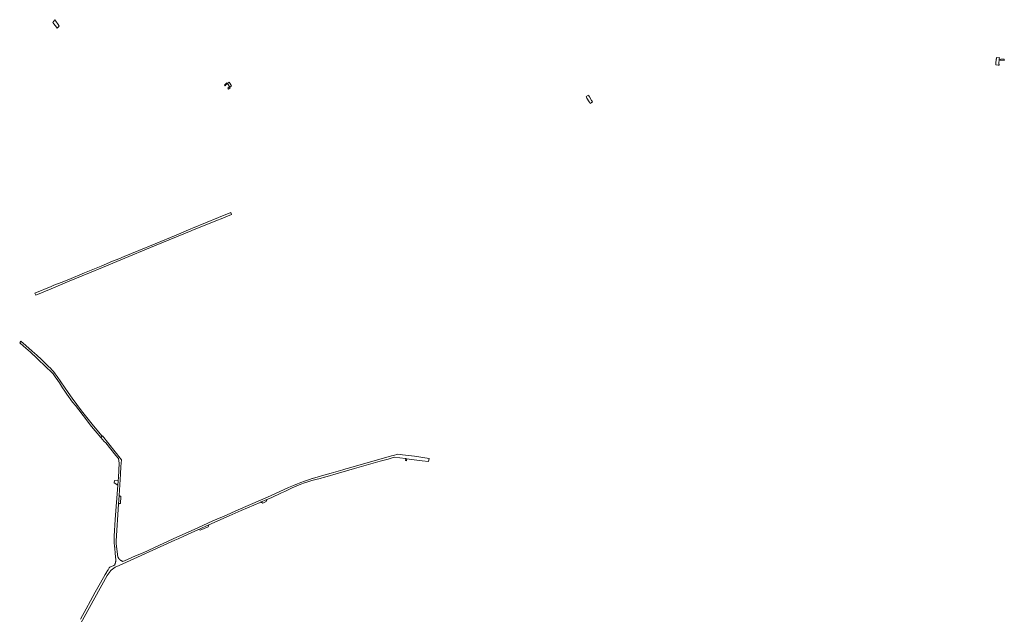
# Model space of a CAD drawing. Extents: x 146402 to 164798, y 455483 to 464134.
# Tile 528 of 575: x 158452 to 159945, y 463023 to 463925. Entities that reach past the tile are written whole.
import ezdxf

# ---------------------------------------------------------------- set-up
doc = ezdxf.new("R2010")
doc.units = 0
doc.header["$LTSCALE"] = 0.2
for name, color, linetype, lineweight in [('B-XX-VH-VERHARDING_ASFALT-GV', 252, 'CONTINUOUS', 18), ('B-XX-VH-VERHARDING_BETON-GV', 252, 'CONTINUOUS', 18), ('B-XX-VH-VERHARDING_BETONSTRAATSTEEN-GV', 252, 'CONTINUOUS', 18), ('B-XX-VH-VERHARDING_FUNDERING_ZAND-GV', 252, 'CONTINUOUS', 18), ('B-XX-VH-VERHARDING_GESLOTEN-GV', 252, 'CONTINUOUS', 18)]:
    doc.layers.add(name, color=color, linetype=linetype, lineweight=lineweight)

msp = doc.modelspace()

# ---------------------------------------------------------------- linework, layer by layer
at = {"layer": 'B-XX-VH-VERHARDING_ASFALT-GV'}
for points in [[(158512.137, 463914.674), (158510.387, 463917.23), (158507.025, 463922.14), (158505.348, 463924.59), (158502.584, 463920.303), (158504.246, 463918.069), (158507.971, 463913.065), (158509.048, 463911.617)], [(159935.468, 463855.903), (159936.062, 463855.841), (159936.625, 463855.782), (159936.749, 463856.967), (159936.419, 463857.322), (159936.487, 463858.055), (159937.044, 463864.041), (159936.895, 463864.577), (159936.981, 463865.48), (159937.61, 463866.711), (159937.667, 463866.79), (159932.795, 463867.301), (159932.597, 463865.287), (159932.534, 463864.651), (159931.888, 463858.091), (159931.839, 463857.6), (159931.711, 463856.298)], [(159319.205, 463802.218), (159315.754, 463807.87), (159315.048, 463809.026), (159315.046, 463809.025), (159314.291, 463810.267), (159314.181, 463810.2), (159310.952, 463808.228), (159310.65, 463808.043), (159311.327, 463806.934), (159312.13, 463805.619), (159315.532, 463800.047), (159315.958, 463799.349), (159316.902, 463797.804), (159317.287, 463798.039), (159320.078, 463799.743), (159320.543, 463800.027), (159319.535, 463801.687)]]:
    msp.add_lwpolyline(points, close=True, dxfattribs=at)
at = {"layer": 'B-XX-VH-VERHARDING_BETON-GV'}
for points in [[(158762.755, 463825.404), (158763.518, 463824.418), (158765.155, 463826.329), (158767.04, 463827.577), (158766.905, 463827.784), (158766.276, 463828.744), (158765.032, 463827.927)], [(158770.616, 463822.38), (158770.398, 463822.704), (158767.706, 463820.789), (158768.56, 463819.474), (158771.281, 463821.388)]]:
    msp.add_lwpolyline(points, close=True, dxfattribs=at)
at = {"layer": 'B-XX-VH-VERHARDING_BETONSTRAATSTEEN-GV'}
for points in [[(158773.479, 463629.518), (158772.125, 463632.589), (158753.386, 463624.701), (158714.393, 463608.559), (158711.858, 463607.495), (158689.536, 463598.131), (158657.752, 463584.893), (158633.018, 463574.728), (158610.481, 463565.658), (158602.576, 463562.37), (158593.088, 463558.423), (158575.731, 463551.08), (158550.455, 463540.935), (158526.671, 463531.016), (158520.011, 463528.283), (158516.472, 463526.83), (158503.903, 463521.99), (158500, 463520.358), (158475.179, 463509.975), (158476.795, 463507.085), (158500, 463516.901), (158524.54, 463527.065), (158558.043, 463540.818), (158577.647, 463548.908), (158605.585, 463560.733), (158656.424, 463581.637), (158712.08, 463604.522), (158713.31, 463605.019), (158752.253, 463620.753), (158757.652, 463622.846)], [(158461.591, 463430.577), (158454.075, 463437.142), (158452.279, 463434.719), (158458.185, 463429.857), (158468.6, 463420.499), (158479.005, 463411.253), (158492.486, 463398.104), (158500, 463390.683), (158500.312, 463390.375), (158502.766, 463387.816), (158506.076, 463383.503), (158510.132, 463377.728), (158512.58, 463374.108), (158517.216, 463366.705), (158520.515, 463361.744), (158523.757, 463356.894), (158532.543, 463345.032), (158536.766, 463339.874), (158541.667, 463333.144), (158548.431, 463324.452), (158561.148, 463308.109), (158575.156, 463291.535), (158577.258, 463293.192), (158564.084, 463308.856), (158546.212, 463331.722), (158531.835, 463351.189), (158525.761, 463359.783), (158514.574, 463375.923), (158509.279, 463383.822), (158506.137, 463388.044), (158503.433, 463391.251), (158500, 463394.932), (158499.735, 463395.216), (158494.956, 463400.052), (158489.835, 463404.974), (158485.157, 463409.444), (158478.109, 463415.971), (158471.123, 463422.263)], [(159038.96, 463258.97), (159037.304, 463259.188), (159036.917, 463256.307), (159038.547, 463256.09)], [(158601.506, 463225.425), (158595.98, 463226.273), (158595.624, 463222.478), (158601.093, 463218.88)], [(158605.648, 463202.055), (158602.967, 463203.671), (158602.087, 463190.374), (158602.109, 463190.394), (158602.248, 463190.515), (158602.392, 463190.63), (158602.541, 463190.739), (158602.695, 463190.841), (158602.853, 463190.937), (158603.015, 463191.025), (158603.18, 463191.106), (158603.349, 463191.181), (158603.521, 463191.247), (158603.696, 463191.307), (158603.874, 463191.358), (158604.053, 463191.402), (158604.234, 463191.438), (158604.416, 463191.466), (158604.6, 463191.487), (158604.784, 463191.499), (158604.874, 463191.51)], [(158827.06, 463197.172), (158827.088, 463197.378), (158817.202, 463193.206), (158818.316, 463193.166), (158818.856, 463192.955), (158819.749, 463192.494), (158820.353, 463192.152), (158820.576, 463191.946), (158826.08, 463194.435), (158826.311, 463195.709), (158826.54, 463196.523), (158826.924, 463197.083)], [(158737.963, 463155.895), (158738.824, 463158.752), (158736.515, 463157.728), (158725.598, 463152.892), (158723.138, 463151.803), (158726.023, 463150.896), (158728.156, 463151.789)]]:
    msp.add_lwpolyline(points, close=True, dxfattribs=at)
msp.add_lwpolyline([(158539.411, 463000), (158584.957, 463082.015), (158589.226, 463088.157), (158590.062, 463089.359), (158590.964, 463090.069), (158596.829, 463094.685), (158596.963, 463094.791), (158597.193, 463094.895), (158602.814, 463097.435), (158687.246, 463135.583), (158692.58, 463137.993), (158700.978, 463141.899), (158717.727, 463149.406), (158723.138, 463151.803), (158725.598, 463152.892), (158736.515, 463157.728), (158738.824, 463158.752), (158769.757, 463172.466), (158769.87, 463172.52), (158788.177, 463180.632), (158816.761, 463193.015), (158816.995, 463193.117), (158817.176, 463193.195), (158817.202, 463193.206), (158827.088, 463197.378), (158833.625, 463200.137), (158849.038, 463207.288), (158854.072, 463209.624), (158865.252, 463214.856), (158872.577, 463218.01), (158878.575, 463220.405), (158883.897, 463222.395), (158889.257, 463224.224), (158895.218, 463226.044), (158901.371, 463227.727), (158907.721, 463229.371), (158914.025, 463231.061), (158914.933, 463231.311), (158935.629, 463237.411), (158959.769, 463244.272), (158998.692, 463255.354), (159010.688, 463258.703), (159020.026, 463261.388), (159036.805, 463259.254), (159037.304, 463259.188), (159038.96, 463258.97), (159057.904, 463256.475), (159062.212, 463255.967), (159072.113, 463254.8), (159072.776, 463259.75), (159050.534, 463262.916), (159032.397, 463265.229), (159025.519, 463266.009), (159018.772, 463264.203), (159016.064, 463263.444), (159000, 463258.942), (158948.449, 463244.546), (158946.494, 463243.897), (158941.852, 463242.357), (158924.425, 463237.246), (158924.307, 463237.212), (158913.519, 463234.061), (158913.467, 463234.046), (158896.187, 463229.301), (158895.615, 463229.126), (158891.434, 463227.842), (158884.011, 463225.352), (158878.237, 463223.216), (158873.188, 463221.177), (158867.459, 463218.734), (158859.928, 463215.501), (158832.664, 463202.894), (158802.358, 463189.801), (158779.638, 463180.006), (158765.619, 463173.676), (158744.939, 463164.774), (158722.147, 463154.661), (158685.034, 463137.705), (158655.777, 463124.3), (158639.462, 463116.715), (158627.587, 463111.935), (158615.542, 463106.407), (158608.721, 463103.412), (158608.677, 463103.427), (158608.375, 463103.535), (158608.075, 463103.65), (158607.779, 463103.773), (158607.485, 463103.903), (158607.195, 463104.04), (158606.908, 463104.185), (158606.626, 463104.336), (158606.346, 463104.495), (158606.071, 463104.661), (158605.801, 463104.833), (158605.534, 463105.012), (158605.272, 463105.198), (158605.015, 463105.39), (158604.763, 463105.588), (158604.515, 463105.793), (158604.273, 463106.004), (158604.036, 463106.22), (158603.805, 463106.443), (158603.579, 463106.671), (158603.359, 463106.905), (158603.145, 463107.144), (158602.937, 463107.389), (158602.736, 463107.639), (158602.54, 463107.893), (158602.351, 463108.152), (158602.168, 463108.416), (158601.992, 463108.685), (158601.823, 463108.958), (158601.66, 463109.235), (158601.505, 463109.515), (158601.356, 463109.8), (158601.215, 463110.088), (158601.081, 463110.38), (158598.711, 463130.268), (158598.324, 463134.674), (158602.087, 463190.374), (158602.967, 463203.671), (158605.069, 463235.673), (158605.821, 463247.502), (158606.467, 463257.668), (158577.824, 463293.639), (158577.258, 463293.192), (158575.156, 463291.535), (158580.259, 463285.055), (158582.665, 463283.258), (158598.101, 463263.897), (158601.805, 463259.251), (158603.186, 463252.573), (158601.873, 463230.912), (158601.506, 463225.425), (158601.093, 463218.88), (158596.922, 463167.046), (158595.417, 463141.56), (158595.373, 463140.805), (158595.337, 463140.05), (158595.309, 463139.295), (158595.288, 463138.539), (158595.276, 463137.783), (158595.272, 463137.027), (158595.276, 463136.271), (158595.288, 463135.516), (158595.308, 463134.76), (158595.336, 463134.005), (158595.372, 463133.249), (158595.415, 463132.495), (158595.467, 463131.74), (158595.527, 463130.987), (158595.595, 463130.234), (158595.67, 463129.482), (158595.754, 463128.731), (158595.846, 463127.98), (158595.945, 463127.231), (158596.053, 463126.483), (158596.168, 463125.736), (158596.291, 463124.99), (158596.423, 463124.245), (158596.53, 463123.668), (158597.164, 463115.514), (158597.893, 463106.128), (158597.901, 463105.933), (158597.909, 463105.581), (158597.909, 463105.228), (158597.902, 463104.876), (158597.886, 463104.524), (158597.862, 463104.172), (158597.83, 463103.821), (158597.79, 463103.471), (158597.743, 463103.122), (158597.687, 463102.774), (158597.624, 463102.427), (158597.552, 463102.082), (158597.473, 463101.739), (158597.386, 463101.397), (158597.292, 463101.058), (158597.189, 463100.721), (158597.079, 463100.386), (158596.962, 463100.054), (158596.837, 463099.724), (158596.704, 463099.398), (158596.565, 463099.074), (158596.417, 463098.754), (158596.263, 463098.437), (158595.171, 463097.393), (158588.965, 463094.568), (158588.453, 463094.279), (158587.876, 463093.642), (158587.26, 463092.757), (158586.132, 463090.799), (158584.44, 463088.071), (158583.72, 463086.911), (158582.048, 463083.809), (158574.723, 463070.929), (158566.918, 463056.918), (158559.716, 463043.852), (158552.895, 463031.681), (158544.198, 463015.89)], dxfattribs=at)
at = {"layer": 'B-XX-VH-VERHARDING_FUNDERING_ZAND-GV'}
msp.add_lwpolyline([(158773.544, 463824.241), (158769.806, 463829.715), (158767.191, 463827.975), (158770.877, 463822.546)], close=True, dxfattribs=at)
at = {"layer": 'B-XX-VH-VERHARDING_GESLOTEN-GV'}
msp.add_lwpolyline([(159938.2, 463863.241), (159944.558, 463862.974), (159944.664, 463864.726), (159939.385, 463864.906), (159938.317, 463864.011)], close=True, dxfattribs=at)

doc.saveas('drawing.dxf')
